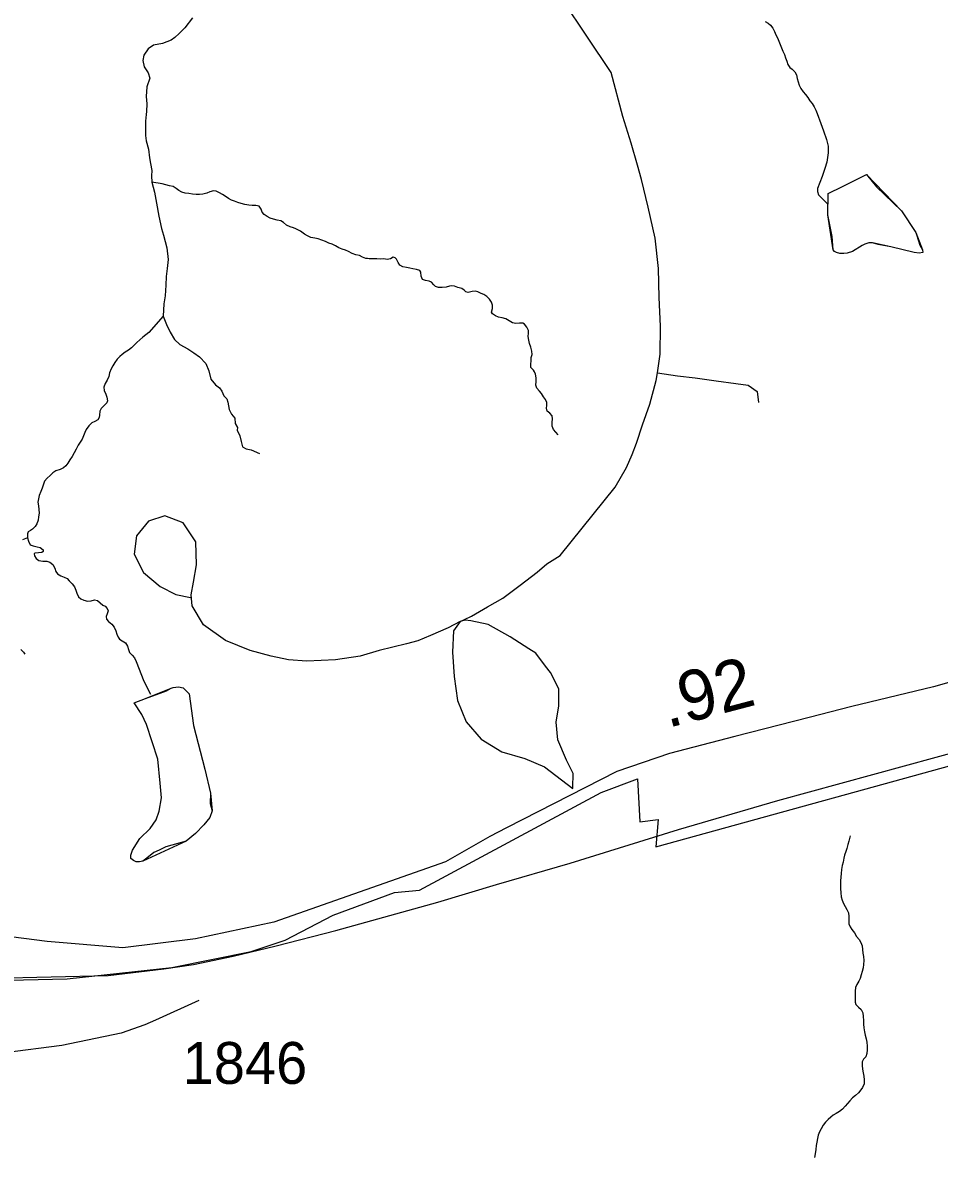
# Model space of a CAD drawing. Extents: x 1662474 to 1856135, y 779280 to 917889.
# Drawn here: x 1693970 to 1696708, y 860040 to 863425 of the extents above; entities that cross this region are included whole.
import ezdxf

# ---------------------------------------------------------------- set-up
doc = ezdxf.new("R2010")
doc.units = 0
for name, color, linetype in [('Exist Boundary Political City Limit New', 7, 'Continuous'), ('Exist Hydrographic Creek Single Shore', 7, 'Continuous'), ('Exist Hydrographic Misc Water Feature', 7, 'Continuous'), ('Exist Railroad Mainline', 7, 'Continuous'), ('Exist Road Non-System Type 51', 7, 'Continuous'), ('Exist Road Secondary Mileage Hundredths English Label', 7, 'Continuous'), ('Exist Road Secondary Type 51 Attributed', 7, 'Continuous'), ('Exist Road Secondary Type 51 Number Label', 7, 'Continuous'), ('Map Preparation Boundary City Limit Buffer Line', 7, 'Continuous')]:
    doc.layers.add(name, color=color, linetype=linetype)

msp = doc.modelspace()

# ---------------------------------------------------------------- linework, layer by layer
at = {"layer": 'Exist Boundary Political City Limit New'}
msp.add_lwpolyline([(1692982.2, 859334.3), (1693034.2, 860266.6), (1693537.8, 860321.8), (1693547.5, 860565.4), (1693796.8, 860563.4), (1694102.4, 860570.2), (1694414.8, 860604.1), (1694652.4, 860651.6), (1694754.2, 860685.6), (1694896.8, 860760.3), (1695080.1, 860828.2), (1695154.9, 860835), (1695698, 861126.9), (1695806.6, 861167.7), (1695813.5, 861038.7), (1695867.8, 861045.5), (1695861, 860964), (1696893.1, 861249.2)], dxfattribs=at)
at = {"layer": 'Exist Hydrographic Creek Single Shore'}
for points in [[(1694477.1, 863439.5), (1694454.4, 863409.9), (1694437, 863392.8), (1694423.9, 863381), (1694413.1, 863373.1), (1694387.1, 863362.4), (1694360.6, 863357.6), (1694344.1, 863346.4), (1694331.8, 863327.8), (1694328.4, 863312.2), (1694332.5, 863292.6), (1694344.4, 863275), (1694349.6, 863259.5), (1694341, 863233), (1694339.1, 863204.6), (1694341, 863182.3), (1694339.9, 863160), (1694338.9, 863150.8), (1694336.8, 863130.4), (1694336.5, 863108.1), (1694336.8, 863087.6), (1694339.1, 863072.1), (1694345.4, 863047.7), (1694348.9, 863021.7), (1694352, 863004.9), (1694355.6, 862983.1)], [(1696187.9, 863428.8), (1696196.8, 863423.2), (1696203, 863417.8), (1696209.9, 863408.6), (1696214.9, 863398.1), (1696219.4, 863388.6), (1696223.8, 863379.2), (1696228.5, 863369.4), (1696231.9, 863359.8), (1696236.6, 863349.5), (1696240.6, 863340.1), (1696244.8, 863330.1), (1696248.5, 863320.4), (1696251.9, 863309.6), (1696255.2, 863300.2), (1696261.6, 863291.5), (1696268.4, 863286), (1696276.2, 863278.4), (1696281, 863268.7), (1696283.1, 863257.9), (1696285.5, 863248.2), (1696289.4, 863237.9), (1696294.4, 863228), (1696300.9, 863218.6), (1696308.2, 863210.4), (1696314.9, 863201.2), (1696320.6, 863191.8), (1696327.5, 863183.9), (1696333.8, 863173.7), (1696338.5, 863163.9), (1696342.9, 863154.2), (1696354, 863124.3), (1696361.6, 863102.2), (1696370.8, 863076.3), (1696375.5, 863056.4), (1696376, 863036.7), (1696371.8, 863008.9), (1696365.8, 862989.9), (1696357.4, 862965.6), (1696344, 862929.3), (1696343.5, 862920.7), (1696346.4, 862910.9), (1696375.2, 862882.1)], [(1694355.6, 862983.1), (1694354.1, 862967.4), (1694355.6, 862948.8)], [(1694943.2, 862741.7), (1694934.1, 862745.9), (1694923.9, 862749), (1694913.6, 862752.9), (1694903.9, 862758.2), (1694894.2, 862763.2), (1694884.2, 862766.9), (1694874.2, 862771.1), (1694863.5, 862775.8), (1694852.8, 862779.4), (1694842.2, 862781.3), (1694830.8, 862783.7), (1694820.2, 862788.9), (1694811.2, 862793.9), (1694799.5, 862802.1), (1694786.1, 862809.4), (1694778.8, 862812), (1694768.5, 862815.4), (1694758.2, 862820.7), (1694748.8, 862828.2), (1694740.6, 862833.2), (1694729.6, 862835.4), (1694719.4, 862837.8), (1694709.4, 862840.9), (1694699.8, 862846.1), (1694690.8, 862852.4), (1694684.8, 862859.2), (1694681.9, 862867.6), (1694675.9, 862876.8), (1694665.9, 862878.7), (1694655.4, 862878.9), (1694644.9, 862880), (1694633.6, 862881.6), (1694622.6, 862884.7), (1694612.6, 862888.1), (1694602.6, 862891.8), (1694593.4, 862895.4), (1694584.5, 862900.4), (1694574.8, 862906.5), (1694566.4, 862911.8), (1694557.5, 862917), (1694547.5, 862922), (1694539.4, 862922.8), (1694528.6, 862919.9), (1694519.6, 862915.4), (1694507.9, 862913.1), (1694497.9, 862912), (1694488.2, 862912.2), (1694476.9, 862913.3), (1694465.6, 862914.6), (1694455.4, 862915.4), (1694445.4, 862918.8), (1694436.5, 862923.8), (1694428.1, 862929.9), (1694418.9, 862935.4), (1694408.4, 862937.8), (1694397.1, 862940.9), (1694386.4, 862943.5), (1694355.6, 862948.8)], [(1694355.6, 862948.8), (1694363.8, 862919.1), (1694369.9, 862885.8), (1694376.1, 862846.9), (1694384.8, 862810.2), (1694390.2, 862790.5), (1694400.5, 862752.2), (1694404.5, 862717.8), (1694401, 862691.3), (1694398.4, 862666.6), (1694397.6, 862640.9), (1694395.5, 862609.4), (1694391.4, 862585.2), (1694389.2, 862549.1)], [(1695568.8, 862194.2), (1695561.9, 862202.3), (1695555.4, 862210.2), (1695550.9, 862220.4), (1695550.9, 862231.4), (1695552.1, 862241.9), (1695550.9, 862250.9), (1695543.8, 862258.8), (1695535.9, 862265.3), (1695534.4, 862274), (1695535.6, 862281.9), (1695535.4, 862291.3), (1695530.9, 862299.9), (1695525.6, 862308.1), (1695518.9, 862318.1), (1695513.4, 862324.9), (1695505.8, 862334.1), (1695502.9, 862342.5), (1695503.4, 862353.2), (1695503.4, 862364.5), (1695501.5, 862375.3), (1695498.9, 862382.9), (1695495.2, 862387.4), (1695487.9, 862395.5), (1695488.1, 862425.2), (1695491.2, 862434.3), (1695491, 862444.3), (1695487.9, 862455.9), (1695483.9, 862467.4), (1695481.2, 862476.6), (1695479.2, 862487.9), (1695480.8, 862497.9), (1695480.2, 862505.4), (1695475.5, 862515.4), (1695469, 862524.9), (1695463.5, 862527.5), (1695453.2, 862527.8), (1695443.2, 862527), (1695432.8, 862528.8), (1695422.5, 862534.9), (1695412.5, 862540.9), (1695402.2, 862543.5), (1695390.8, 862545.6), (1695381.6, 862549.3), (1695372.6, 862555.3), (1695369.8, 862560.9), (1695372.6, 862571.9), (1695373.1, 862581.3), (1695370.2, 862590.2), (1695363.8, 862599.4), (1695356.6, 862607.1), (1695347.5, 862613.1), (1695339, 862616.2), (1695329.4, 862621.2), (1695321.5, 862623.3), (1695312, 862622), (1695300.5, 862619.4), (1695293.1, 862620.9), (1695288.6, 862625.9), (1695281.4, 862631.2), (1695269.8, 862634.1), (1695259.5, 862637.8), (1695251.4, 862639.3), (1695245.1, 862638.2), (1695234.6, 862634.9), (1695222.5, 862634.1), (1695211.5, 862634.3), (1695202.6, 862636.9), (1695197.9, 862641.7), (1695190.8, 862650.3), (1695184, 862653.5), (1695172.6, 862654.8), (1695164.2, 862657.7), (1695159.8, 862668.2), (1695159.2, 862679.5), (1695155.6, 862685), (1695145.9, 862688.4), (1695135.1, 862689.7), (1695126, 862691.6), (1695115.8, 862694.2), (1695105.2, 862695.5), (1695095.8, 862700.4), (1695090.8, 862708.9), (1695086.6, 862718.6), (1695082.6, 862722.8), (1695076.4, 862724.6), (1695068.2, 862720.1), (1695058.2, 862718.3), (1695048.2, 862719.9), (1695037.5, 862719.1), (1695027.5, 862719.4), (1695016.2, 862719.4), (1695004.4, 862719.6), (1695000, 862720.4), (1694994.8, 862720.9), (1694985.2, 862724.6), (1694976.1, 862729.9), (1694964.8, 862731.7), (1694954, 862735.9), (1694943.2, 862741.7)], [(1694389.2, 862549.1), (1694346.5, 862499.4), (1694338.1, 862492.6), (1694329.1, 862486.1), (1694319.8, 862478.2), (1694310.5, 862469.8), (1694302.6, 862461.6), (1694294.5, 862454), (1694285.4, 862447.2), (1694275.9, 862441.4), (1694267, 862434.6), (1694259.6, 862428.3), (1694252, 862420.2), (1694244.9, 862410.4), (1694239.1, 862400.5), (1694234.1, 862391.1), (1694229.6, 862379.5), (1694227.6, 862368.4), (1694222.6, 862357.7), (1694215.8, 862347.8), (1694212.6, 862337), (1694213.1, 862326.8), (1694217.9, 862316), (1694221.5, 862306.5), (1694223.1, 862296), (1694221, 862289.5), (1694212.6, 862281.3), (1694204, 862273.4), (1694199.8, 862264.6), (1694199.2, 862253.2), (1694198.1, 862245.9), (1694194, 862239.6), (1694185, 862233.8), (1694176.1, 862229.9), (1694167.8, 862221.2), (1694159.9, 862209.9), (1694155.9, 862201.6), (1694151.5, 862191.3), (1694147.2, 862181.6), (1694141.2, 862172.1), (1694135.8, 862163.2), (1694129.4, 862151.9), (1694123.9, 862140.9), (1694117.6, 862129.9), (1694111, 862119.7), (1694105, 862109.9), (1694098.5, 862101.8), (1694091.6, 862095.8), (1694081.4, 862091.1), (1694068.8, 862087.1), (1694059.4, 862081.1), (1694051.8, 862072.7), (1694043.1, 862064.6), (1694035, 862055.9), (1694031.5, 862046.9), (1694027.9, 862035.4), (1694023.6, 862024.7), (1694019.5, 862013.4), (1694017.1, 862003.7), (1694015.2, 861993.7), (1694017.1, 861982.7), (1694017.6, 861971.6), (1694018.6, 861960.9), (1694017.4, 861949.9), (1694015.8, 861939.1), (1694012.1, 861928.6), (1694006.9, 861920.4), (1693999.5, 861913.1), (1693993, 861908.9), (1693986.6, 861905), (1693984.2, 861898.4), (1693984, 861886.6)], [(1694389.2, 862549.1), (1694399.2, 862524.1), (1694410.5, 862500.5), (1694423.1, 862478.9), (1694438.9, 862464.2), (1694463.2, 862450.9), (1694480.9, 862439.6), (1694498.1, 862426.8), (1694516.8, 862407.3), (1694525.5, 862385), (1694532.2, 862360.6), (1694545.9, 862343.8), (1694558, 862335.1), (1694564.9, 862324.4), (1694570.4, 862311), (1694580, 862301.8), (1694582.4, 862291.8), (1694586.9, 862270.1), (1694593.8, 862255.9), (1694603.4, 862244.3), (1694604.2, 862228.1), (1694611.5, 862216.5), (1694610.2, 862208.1), (1694618.1, 862191.3), (1694622.2, 862174.5), (1694626, 862158.5), (1694637.5, 862152.5), (1694651.8, 862149.9), (1694677.6, 862138.1)], [(1693984, 861886.6), (1693969.4, 861880.8)], [(1693984, 861886.6), (1693986.9, 861877.2), (1693992.1, 861866.4), (1694001.6, 861863), (1694012.9, 861860.4), (1694022.1, 861857.5), (1694031.2, 861851.4), (1694031.2, 861845.9), (1694027.4, 861842.8), (1694017.1, 861841.8), (1694006.4, 861841.2), (1694003.8, 861838.8), (1694004.8, 861832.8), (1694009.8, 861824.7), (1694017.9, 861819.2), (1694030, 861817.6), (1694042, 861816.8), (1694050.6, 861814.2), (1694060.1, 861807.1), (1694065.4, 861796.6), (1694069, 861786.1), (1694074.2, 861779), (1694083.5, 861772.9), (1694093.5, 861769.8), (1694102.4, 861765.4), (1694108.8, 861758.8), (1694117.4, 861749.9), (1694124.4, 861740.7), (1694128.6, 861731), (1694132, 861721.8), (1694137, 861710.8), (1694143.6, 861705), (1694152, 861700.5), (1694163.8, 861697.6), (1694174.2, 861698.4), (1694184, 861701.3), (1694193.2, 861700.2), (1694201.4, 861692.7), (1694209.2, 861686.1), (1694216, 861682.4), (1694222.6, 861675.9), (1694224.8, 861668.5), (1694222.1, 861660.1), (1694219.1, 861652), (1694220.5, 861643.6), (1694226.2, 861636.8), (1694236, 861628.9), (1694242.8, 861619.9), (1694248, 861609.4), (1694250.9, 861599.5), (1694254.6, 861590.1), (1694258.8, 861584.5), (1694266.6, 861579.2), (1694276.6, 861573.2), (1694282.8, 861563.8), (1694285.4, 861553.8), (1694289, 861544.1), (1694296.9, 861536.2), (1694303.4, 861528.1), (1694308.6, 861517.6), (1694331.8, 861458.6), (1694351.2, 861420.5)], [(1693964.4, 861553.1), (1693972.2, 861545.7), (1693976.1, 861539.4)], [(1696441.4, 860996.9), (1696437.1, 860981.1), (1696434.8, 860970.9), (1696431.4, 860959.6), (1696428.2, 860950.2), (1696424.2, 860938.9), (1696422.5, 860930.2), (1696419.9, 860918.9), (1696417.8, 860908.4), (1696415.4, 860896.4), (1696414.4, 860884.6), (1696413.2, 860873.3), (1696412.5, 860862.5), (1696412.5, 860851), (1696412.5, 860839.4), (1696413.2, 860826.6), (1696414.4, 860815), (1696417.8, 860804.8), (1696421.1, 860794.8), (1696426.4, 860785.6), (1696431.6, 860777.5), (1696435.9, 860767), (1696436.9, 860756), (1696436.9, 860744.7), (1696437.1, 860734.7), (1696441.1, 860725.5), (1696446.6, 860717.1), (1696454.2, 860707.7), (1696460.5, 860696.9), (1696467.9, 860687.5), (1696473.1, 860678.6), (1696477, 860668.3), (1696477.9, 860657.8), (1696479.4, 860646.8), (1696480.8, 860636.6), (1696481.8, 860624.5), (1696480.8, 860612.7), (1696479.9, 860602.7), (1696477, 860591.9), (1696474.4, 860581.9), (1696471.5, 860571.5), (1696466.8, 860563.1), (1696461.2, 860553.6), (1696457.6, 860544.2), (1696456, 860533.7), (1696455.8, 860523.2), (1696456, 860511.9), (1696456, 860500.4), (1696458.1, 860493.5), (1696466.2, 860485.6), (1696474.6, 860478.3), (1696479.4, 860469.1), (1696480.2, 860458.1), (1696480.8, 860446.2), (1696481, 860435), (1696482, 860423.4), (1696483.9, 860411.9), (1696486, 860401.7), (1696488.6, 860390.6), (1696490.8, 860380.7), (1696492.2, 860368.9), (1696492.5, 860358.1), (1696491, 860347.3), (1696487.8, 860336.8), (1696480.8, 860330), (1696477, 860321.9), (1696476.8, 860310.9), (1696478.1, 860300.1), (1696479.9, 860289.6), (1696482, 860279.4), (1696483.4, 860268.1), (1696483.6, 860256.2), (1696478.6, 860246), (1696473.4, 860238.7), (1696466, 860229.5), (1696457.6, 860221.6), (1696448.4, 860215.3), (1696440.5, 860206.1), (1696433.5, 860198.2), (1696426.4, 860189.9), (1696418.2, 860181.4), (1696409.4, 860174.4), (1696399.9, 860168.4), (1696391, 860163.1), (1696383.1, 860157.1), (1696375.2, 860150), (1696368.1, 860142.1), (1696360.8, 860132.9), (1696354.5, 860122.7), (1696350, 860113.2), (1696346.1, 860103), (1696343.8, 860093), (1696341.9, 860082.5), (1696340, 860072.3), (1696338.5, 860060.2), (1696336.6, 860047.9), (1696334.5, 860036.9)]]:
    msp.add_lwpolyline(points, dxfattribs=at)
at = {"layer": 'Exist Hydrographic Misc Water Feature'}
for points in [[(1696418.6, 862936.2), (1696490.5, 862971.5), (1696520, 862934.8), (1696594.9, 862863.6), (1696637.7, 862798.7), (1696640.9, 862789.7), (1696648.9, 862760.7), (1696656.9, 862746.6), (1696658.8, 862738.4), (1696647.3, 862737), (1696632.6, 862738.9), (1696563.1, 862755.8), (1696525.2, 862762.4), (1696508.4, 862767.7), (1696497, 862767.1), (1696485.1, 862764), (1696477, 862759.3), (1696448.5, 862741.8), (1696432.4, 862736.3), (1696422.5, 862735.8), (1696410.6, 862736), (1696400.6, 862738.7), (1696394.1, 862741.3), (1696390.8, 862746.3), (1696387.3, 862786.6), (1696374.4, 862850.8), (1696375.5, 862914.8), (1696418.6, 862936.2)], [(1696418.6, 862936.2), (1696490.5, 862971.5), (1696594.9, 862863.6), (1696637.7, 862798.7), (1696656.9, 862746.6), (1696658.8, 862738.4), (1696647.3, 862737), (1696632.6, 862738.9), (1696563.1, 862755.8), (1696508.4, 862767.7), (1696497, 862767.1), (1696485.1, 862764), (1696477, 862759.3), (1696448.5, 862741.8), (1696432.4, 862736.3), (1696422.5, 862735.8), (1696410.6, 862736), (1696400.6, 862738.7), (1696394.1, 862741.3), (1696390.8, 862746.3), (1696374.4, 862850.8), (1696375.5, 862914.8), (1696418.6, 862936.2)], [(1694337, 861407), (1694399.4, 861430.3), (1694413.7, 861438.3), (1694419.7, 861439.7), (1694435.5, 861441.9), (1694449.6, 861439.2), (1694467.4, 861420.7), (1694479.8, 861326.9), (1694513.5, 861196.6), (1694530.5, 861124), (1694529.8, 861093.7), (1694535.4, 861071.4), (1694529.1, 861051.8), (1694510.6, 861030), (1694486.3, 861004.3), (1694457.9, 860981), (1694397.8, 860964.2), (1694377.4, 860953.9), (1694361.3, 860946.9), (1694341, 860930.9), (1694328.8, 860921.3), (1694318.8, 860919.1), (1694308.8, 860919.3), (1694300.9, 860923.5), (1694293, 860929.4), (1694293.2, 860939.3), (1694297.4, 860953.9), (1694319.9, 860989.6), (1694350.4, 861018.5), (1694368.7, 861044.4), (1694377.3, 861070.5), (1694384.1, 861110.6), (1694380.6, 861154.2), (1694373.9, 861226.4), (1694339.7, 861329), (1694326.1, 861359.6), (1694303.1, 861394.6), (1694337, 861407)], [(1694337, 861407), (1694413.7, 861438.3), (1694419.7, 861439.7), (1694435.5, 861441.9), (1694449.6, 861439.2), (1694467.4, 861420.7), (1694479.8, 861326.9), (1694513.5, 861196.6), (1694530.5, 861124), (1694535.4, 861071.4), (1694529.1, 861051.8), (1694510.6, 861030), (1694486.3, 861004.3), (1694457.9, 860981), (1694328.8, 860921.3), (1694318.8, 860919.1), (1694308.8, 860919.3), (1694300.9, 860923.5), (1694293, 860929.4), (1694293.2, 860939.3), (1694297.4, 860953.9), (1694319.9, 860989.6), (1694350.4, 861018.5), (1694368.7, 861044.4), (1694377.3, 861070.5), (1694384.1, 861110.6), (1694380.6, 861154.2), (1694373.9, 861226.4), (1694339.7, 861329), (1694326.1, 861359.6), (1694303.1, 861394.6), (1694337, 861407)]]:
    msp.add_lwpolyline(points, dxfattribs=at)
at = {"layer": 'Exist Railroad Mainline'}
msp.add_lwpolyline([(1692771.8, 860549.4), (1692854.8, 860542.9), (1693056.8, 860546.6), (1693267, 860558.4), (1693559.1, 860563.1), (1693883.2, 860571.7), (1694225.4, 860580), (1694391.7, 860600), (1694479.8, 860613), (1694598, 860637.9), (1694726.5, 860668.5), (1694905, 860714.5), (1695209.9, 860799.2), (1695384.6, 860851.3), (1695605.2, 860915), (1695928.5, 861015.5), (1696225.4, 861102.2), (1696793.1, 861258.1)], dxfattribs=at)
at = {"layer": 'Exist Road Non-System Type 51'}
for points in [[(1695865.6, 862379.8), (1695873.9, 862435.4), (1695875.2, 862519.2), (1695871.1, 862603.9), (1695868.6, 862690.9), (1695859.1, 862781.6), (1695838.1, 862874.2), (1695817.9, 862957), (1695805.9, 862999.8), (1695787, 863064.9), (1695762.6, 863144.6), (1695727.1, 863276), (1695511.8, 863599.2)], [(1695276.9, 861636.9), (1695289.4, 861642.9), (1695310.2, 861653.2), (1695358.1, 861680.4), (1695404, 861707), (1695455.5, 861745.4), (1695506.6, 861784.5), (1695535.6, 861809.6), (1695575.4, 861833.9), (1695739.2, 862037.6), (1695773.6, 862097), (1695790.4, 862135.9), (1695803.2, 862169.2), (1695821.2, 862224), (1695842.6, 862285.4), (1695862.2, 862357), (1695865.6, 862379.8)], [(1695865.6, 862379.8), (1695925.1, 862370.8), (1695977.9, 862364.5), (1696041, 862355.5), (1696100.1, 862347.8), (1696137.1, 862342.8), (1696163.6, 862323.9), (1696167.6, 862290.9)], [(1695276.9, 861636.9), (1695240.2, 861618.2), (1695187.5, 861595.7), (1695150.1, 861579.2), (1695115.9, 861570), (1695035, 861550), (1694977.9, 861534), (1694904.1, 861522.2), (1694818.9, 861518.4), (1694764.1, 861522.9), (1694712.4, 861533.5), (1694649.6, 861550.4), (1694575.4, 861580.7), (1694509.6, 861626.9), (1694476.1, 861683.4), (1694473.5, 861716.4), (1694479.5, 861754.5), (1694489.1, 861806.4), (1694487.4, 861875.2), (1694449, 861931.5), (1694394.8, 861952.6), (1694345.8, 861936.7), (1694309.4, 861892.4), (1694302.9, 861838.4), (1694331.1, 861783.5), (1694380.1, 861741.8), (1694427.6, 861717.4), (1694471.4, 861708.2)], [(1695276.9, 861636.9), (1695256.5, 861609), (1695253.2, 861545.2), (1695258.5, 861473.2), (1695268.4, 861401), (1695294.5, 861337.2), (1695339.2, 861285.5), (1695401.2, 861247.8), (1695470, 861228.2), (1695528.2, 861203.5), (1695612.6, 861138.2)], [(1695612.6, 861138.2), (1695612.8, 861141.7), (1695613.6, 861183), (1695593.8, 861222.7), (1695567.8, 861284.1), (1695563.6, 861336), (1695570.9, 861385.1), (1695570.9, 861436), (1695546, 861485.1), (1695531.8, 861503.8), (1695502.1, 861542.4), (1695481.9, 861555.4), (1695425.8, 861591.2), (1695359.6, 861627.9), (1695308.4, 861638.9), (1695291.5, 861640.8), (1695276.9, 861636.9)]]:
    msp.add_lwpolyline(points, dxfattribs=at)
at = {"layer": 'Exist Road Secondary Type 51 Attributed'}
for points in [[(1698140.7, 861837.2), (1698104.5, 861829.5), (1698037.3, 861817.2), (1697919.7, 861785.5), (1697824.6, 861758.4), (1697697.9, 861717.6), (1697536.4, 861674.6), (1697305.8, 861613.2), (1697016.9, 861534.9), (1696689.8, 861442.2), (1696446.2, 861383.6), (1696319.2, 861350.7), (1696096.8, 861293.9), (1695901.5, 861242.6), (1695744.2, 861189.3), (1695414.5, 861020.7), (1695365, 860995), (1695232.7, 860919.1), (1694720.4, 860738.9), (1694486.3, 860689.9), (1694268.7, 860663), (1694042.6, 860681.7), (1693492.3, 860751.8)], [(1694495.6, 860505.7), (1694366.6, 860447), (1694334.7, 860432.8), (1694263.9, 860408), (1694086.4, 860371.3), (1693916.1, 860349.3), (1693775.1, 860331.8), (1693586.5, 860309.6), (1693399.9, 860283.3), (1693167.3, 860260), (1693081, 860249.8), (1692758.6, 860201.8)]]:
    msp.add_lwpolyline(points, dxfattribs=at)
at = {"layer": 'Map Preparation Boundary City Limit Buffer Line'}
msp.add_lwpolyline([(1692982.2, 859334.3), (1693034.2, 860266.6), (1693537.8, 860321.8), (1693547.5, 860565.4), (1693796.8, 860563.4), (1694102.4, 860570.2), (1694414.8, 860604.1), (1694652.4, 860651.6), (1694754.2, 860685.6), (1694896.8, 860760.3), (1695080.1, 860828.2), (1695154.9, 860835), (1695698, 861126.9), (1695806.6, 861167.7), (1695813.5, 861038.7), (1695867.8, 861045.5), (1695861, 860964), (1696893.1, 861249.2)], dxfattribs=at)

# ---------------------------------------------------------------- texts
at = {"layer": 'Exist Road Secondary Mileage Hundredths English Label'}
msp.add_text('.92', height=150, rotation=14.7196, dxfattribs=at).set_placement((1695895.8, 861318.6))
at = {"layer": 'Exist Road Secondary Type 51 Number Label'}
msp.add_text('1846', height=125, dxfattribs=at).set_placement((1694447.7, 860256.5))

doc.saveas('drawing.dxf')
